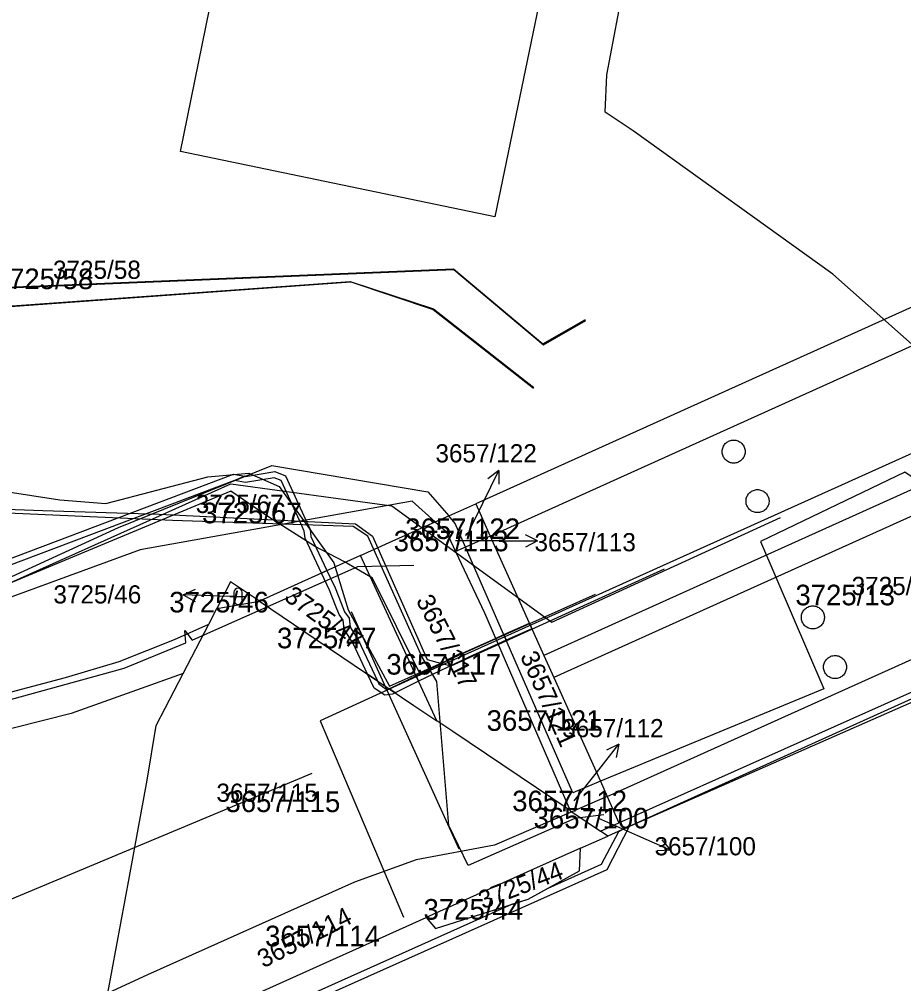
# Model space of a CAD drawing. Extents: x -755751 to -744370, y -967072 to -958435.
# Drawn here: x -747549.3 to -747476.3, y -965487.1 to -965407.5 of the extents above; entities that cross this region are included whole.
import ezdxf

# ---------------------------------------------------------------- set-up
doc = ezdxf.new("R2010")
doc.units = 0
for name, color, linetype in [('Vrstva 1', 7, 'Continuous'), ('Vrstva 13', 7, 'Continuous'), ('Vrstva 15', 7, 'Continuous'), ('Vrstva 19', 7, 'Continuous'), ('Vrstva 2', 7, 'Continuous'), ('Vrstva 27', 7, 'Continuous'), ('Vrstva 29', 7, 'Continuous'), ('Vrstva 3', 7, 'Continuous'), ('Vrstva 34', 7, 'Continuous'), ('Vrstva 4', 7, 'Continuous'), ('Vrstva 42', 7, 'Continuous'), ('Vrstva 50', 7, 'Continuous'), ('Vrstva 7', 7, 'Continuous')]:
    doc.layers.add(name, color=color, linetype=linetype)

# ---------------------------------------------------------------- blocks, each defined once
blk = doc.blocks.new('3.16')
at = {"layer": 'Vrstva 3'}
for p, q in [((-0.5, 1.5), (-0.5, 0.5)), ((0.5, 0.5), (0.5, 1.5)), ((-1, 1), (1, 1))]:
    blk.add_line(p, q, dxfattribs=at)
for centre, start, end in [((0, 1.5), 0, 180), ((0, 0.5), 180, 359.9879)]:
    blk.add_arc(centre, 0.5, start, end, dxfattribs=at)
blk = doc.blocks.new('1029')
at = {"layer": 'Vrstva 7'}
for p, q in [((0, 3.001), (-0.5, 2.001)), ((0, 0.001), (0, 3.001)), ((0, 3.001), (0.5, 2.001))]:
    blk.add_line(p, q, dxfattribs=at)

msp = doc.modelspace()

# ---------------------------------------------------------------- linework, layer by layer
at = {"layer": 'Vrstva 1'}
for points in [[(-747482.11, -965428.52), (-747498.57, -965416.67), (-747500.89, -965415.14), (-747500.76, -965412.07), (-747498.64, -965400.87), (-747497.91, -965397.47), (-747491.54, -965365.61)], [(-747515.58, -965374.36), (-747495.43, -965378.46), (-747499.22, -965397.48), (-747504.33, -965396.4), (-747510, -965423.78), (-747535.94, -965418.4), (-747528.12, -965380)], [(-747535.72, -965461.47), (-747544.97, -965464.78), (-747552.06, -965466.58), (-747557.41, -965467.93), (-747570.85, -965468.57), (-747576.8, -965466.39), (-747584.19, -965460.81), (-747590.28, -965454.09), (-747593.79, -965446.21), (-747591.87, -965435.14), (-747589.23, -965430.7), (-747582.87, -965419.99), (-747581.5, -965418.47)], [(-747580, -965419.59), (-747579.64, -965419.86), (-747579.97, -965420.31), (-747582.75, -965424), (-747585.24, -965428.02), (-747587.54, -965432.15), (-747589.3, -965436.39), (-747589.76, -965440.88), (-747589.81, -965445.38), (-747589.41, -965449.06), (-747587.94, -965452.68), (-747586.06, -965455.45), (-747583.81, -965457.96), (-747577.96, -965462.52), (-747576.52, -965463.62), (-747574.14, -965464.88), (-747566.55, -965466.47), (-747558.03, -965465.18), (-747550.3, -965463.11), (-747545.44, -965461.81), (-747541.01, -965460.48), (-747536.44, -965458.67), (-747533.62, -965457.4)], [(-747451.48, -965462.06), (-747460.72, -965447.46), (-747482.11, -965428.52)], [(-747586.52, -965445.94), (-747577.6, -965453.91), (-747568.95, -965457.58), (-747564.2, -965458.4), (-747557.69, -965457.04), (-747541.07, -965449.42), (-747528.42, -965444.3), (-747515.53, -965446.47), (-747513.81, -965448.46)], [(-747460.17, -965455.76), (-747476.17, -965444.87), (-747488.08, -965450.59), (-747482.84, -965462.75), (-747501.29, -965470.38)], [(-747514.93, -965448.96), (-747516.83, -965447.25), (-747539.29, -965451.27), (-747559.37, -965458.63), (-747571.81, -965459.73), (-747579.05, -965455.54), (-747586.6, -965447.97), (-747586.52, -965445.94)], [(-747513.81, -965448.46), (-747511.58, -965447.46), (-747510.38, -965450.13)], [(-747514.93, -965448.96), (-747513.81, -965448.46)], [(-747513.27, -965449.09), (-747513.81, -965448.46)], [(-747521.08, -965451.74), (-747519.02, -965450.81), (-747514.93, -965448.96)], [(-747514.93, -965448.96), (-747514.03, -965449.77), (-747513.24, -965451.42)], [(-747512.41, -965451.05), (-747513.27, -965449.09)], [(-747510.38, -965450.13), (-747512.41, -965451.05)], [(-747510.38, -965450.13), (-747505.95, -965460), (-747505.13, -965461.82), (-747501.29, -965470.38)], [(-747512.41, -965451.05), (-747513.24, -965451.42)], [(-747513.24, -965451.42), (-747510.85, -965456.46), (-747503.79, -965472.8)], [(-747501.29, -965470.38), (-747503.56, -965471.32), (-747512.41, -965451.05)], [(-747521.08, -965451.74), (-747529.44, -965455.51)], [(-747514.78, -965465.39), (-747521.08, -965451.74)], [(-747529.44, -965455.51), (-747531.82, -965453.91), (-747532.96, -965456.12)], [(-747532.96, -965456.12), (-747529.44, -965455.51)], [(-747529.44, -965455.51), (-747526.61, -965457.42), (-747516.68, -965464.11), (-747514.78, -965465.39)], [(-747533.62, -965457.4), (-747532.96, -965456.12)], [(-747499.76, -965473.81), (-747472.43, -965461.59), (-747460.17, -965455.76)], [(-747535.72, -965461.47), (-747533.62, -965457.4)], [(-747541.94, -965487.88), (-747540.17, -965478.24), (-747539.45, -965474.32), (-747538.71, -965470.28), (-747537.95, -965465.78), (-747535.72, -965461.47)], [(-747457.39, -965468.38), (-747458.96, -965464.73), (-747459.51, -965463.44), (-747467.73, -965467.11), (-747470.15, -965461.48), (-747499.51, -965474.39), (-747500.68, -965474.9)], [(-747503.79, -965472.8), (-747513.46, -965466.28), (-747514.78, -965465.39)], [(-747501.29, -965470.38), (-747500.73, -965471.63)], [(-747500.73, -965471.63), (-747503.65, -965472.89)], [(-747500.73, -965471.63), (-747499.76, -965473.81)], [(-747503.65, -965472.89), (-747510.03, -965475.64), (-747516.5, -965476.86), (-747521.59, -965478.71), (-747538.66, -965486.35), (-747541.94, -965487.88)], [(-747503.79, -965472.8), (-747503.65, -965472.89)], [(-747503.65, -965472.89), (-747501.28, -965474.49)], [(-747501.28, -965474.49), (-747499.76, -965473.81)], [(-747500.68, -965474.9), (-747501.28, -965474.49)], [(-747502.94, -965475.89), (-747500.68, -965474.9)], [(-747502.94, -965475.89), (-747506.81, -965477.62), (-747515.67, -965481.61)], [(-747515.67, -965481.61), (-747514.91, -965482.52), (-747507.25, -965480.11), (-747503.02, -965477.76), (-747502.94, -965475.89)], [(-747543.06, -965493.96), (-747542.57, -965493.74), (-747515.67, -965481.61)]]:
    msp.add_lwpolyline(points, dxfattribs=at)
at = {"layer": 'Vrstva 13'}
for points in [[(-747802.198, -965515.036), (-747753.798, -965528.236), (-747728.698, -965520.736), (-747703.398, -965524.036), (-747698.598, -965523.836), (-747694.498, -965522.836), (-747688.598, -965519.036), (-747676.398, -965512.636), (-747597.298, -965443.536), (-747592.598, -965439.736), (-747574.398, -965430.636), (-747513.398, -965428.136), (-747505.998, -965434.336), (-747502.498, -965432.336)], [(-747753.698, -965529.636), (-747728.498, -965522.036), (-747703.398, -965525.436), (-747698.698, -965525.236), (-747694.198, -965524.336), (-747687.498, -965520.936), (-747674.698, -965513.836), (-747594.998, -965446.036), (-747590.798, -965442.736), (-747574.298, -965432.936), (-747521.898, -965429.136), (-747515.098, -965431.436), (-747506.798, -965437.936)]]:
    msp.add_lwpolyline(points, dxfattribs=at)
for points in [[(-747579.39, -965452.31), (-747580.07, -965451.7), (-747570.14, -965453.2), (-747563.49, -965454.17), (-747555.67, -965454.12), (-747531.58, -965445.02), (-747530.65, -965445.2), (-747531.5, -965445.55), (-747555.57, -965454.62), (-747563.53, -965454.67), (-747570.22, -965453.7)], [(-747530.59, -965445.72), (-747531.5, -965445.55), (-747530.65, -965445.2), (-747530.59, -965445.22), (-747528.15, -965444.81), (-747527.27, -965445.17), (-747525.6, -965448.82), (-747525.25, -965449.6), (-747525.19, -965450.18), (-747523.86, -965452.99), (-747524.31, -965453.2), (-747525.67, -965450.32), (-747525.73, -965449.74), (-747526.11, -965448.91), (-747527.65, -965445.55), (-747528.21, -965445.33)], [(-747524.31, -965453.2), (-747523.86, -965452.99), (-747523.19, -965454.4), (-747522.68, -965455.66), (-747522.4, -965456.38), (-747522.03, -965456.91), (-747521.95, -965457.66), (-747521.26, -965458.75), (-747519.7, -965462.08), (-747520.51, -965461.53), (-747521.7, -965458.99), (-747522.43, -965457.82), (-747522.51, -965457.09), (-747522.84, -965456.62), (-747523.14, -965455.87), (-747523.65, -965454.6)], [(-747509.06, -965458.73), (-747509.26, -965458.27), (-747507.15, -965457.32), (-747506.95, -965457.78)], [(-747512.15, -965460.13), (-747516.29, -965462.12), (-747516.5, -965461.67), (-747512.37, -965459.67), (-747509.94, -965458.58), (-747509.26, -965458.27), (-747509.06, -965458.73), (-747509.74, -965459.04)], [(-747520.51, -965461.53), (-747519.7, -965462.08), (-747519.57, -965462.34), (-747518.97, -965462.76), (-747518.74, -965462.72), (-747518.23, -965463.07), (-747518.46, -965463.18), (-747519.09, -965463.28), (-747519.97, -965462.68)], [(-747518.74, -965462.72), (-747518.62, -965462.7), (-747517.07, -965461.95), (-747516.5, -965461.67), (-747516.29, -965462.12), (-747516.85, -965462.39), (-747518.23, -965463.07)], [(-747538.07, -965495.72), (-747538.49, -965495.3), (-747535.92, -965492.76), (-747508.6, -965480.53), (-747507.25, -965480.11), (-747505.59, -965479.19), (-747501.19, -965477.22), (-747499.78, -965474.51), (-747499.51, -965474.39), (-747498.9, -965474.12), (-747500.75, -965477.68), (-747535.58, -965493.26)]]:
    msp.add_lwpolyline(points, close=True, dxfattribs=at)
at = {"layer": 'Vrstva 15'}
for points in [[(-747612.098, -965396.136), (-747604.698, -965403.136), (-747602.998, -965409.136), (-747605.598, -965414.436), (-747603.898, -965420.236), (-747604.698, -965425.436), (-747603.598, -965430.536), (-747603.098, -965435.836), (-747603.498, -965439.436), (-747603.398, -965443.136), (-747601.498, -965444.336), (-747591.098, -965444.936), (-747567.098, -965461.636), (-747531.798, -965445.836), (-747518.498, -965447.636), (-747505.298, -965457.236), (-747486.413, -965448.596)], [(-747525.098, -965469.736), (-747553.098, -965481.436), (-747559.098, -965461.936), (-747569.698, -965462.836), (-747580.898, -965457.536), (-747583.598, -965451.036), (-747584.398, -965451.336)]]:
    msp.add_lwpolyline(points, dxfattribs=at)
at = {"layer": 'Vrstva 19'}
msp.add_lwpolyline([(-747622.098, -965456.336), (-747609.098, -965447.336), (-747605.698, -965444.736), (-747600.898, -965444.636), (-747593.498, -965447.236), (-747590.198, -965445.436), (-747577.898, -965443.836), (-747558.198, -965445.236), (-747545.898, -965447.136), (-747542.098, -965447.436), (-747533.698, -965445.236), (-747530.298, -965444.936), (-747527.798, -965446.036), (-747523.298, -965452.336), (-747522.098, -965456.236), (-747518.698, -965462.536), (-747501.698, -965454.936)], dxfattribs=at)
at = {"layer": 'Vrstva 27'}
for points in [[(-747500.998, -965473.136), (-747503.398, -965473.436), (-747512.198, -965477.336), (-747513.798, -965474.036), (-747514.798, -965462.136), (-747515.998, -965460.136), (-747520.498, -965450.136), (-747521.698, -965449.336), (-747536.598, -965448.836), (-747552.698, -965448.136), (-747571.898, -965447.536), (-747582.298, -965447.036), (-747582.398, -965445.036), (-747581.198, -965442.336), (-747579.798, -965434.836), (-747577.398, -965422.236), (-747573.398, -965416.136), (-747570.998, -965413.036), (-747554.898, -965397.536), (-747547.898, -965391.236), (-747546.598, -965390.436), (-747544.998, -965390.436), (-747542.098, -965392.936)], [(-747624.398, -965476.336), (-747617.398, -965465.736), (-747615.598, -965462.336), (-747611.998, -965453.036), (-747611.398, -965451.236), (-747610.598, -965446.236), (-747609.998, -965444.436), (-747608.398, -965443.736), (-747595.898, -965445.336), (-747583.898, -965446.736), (-747581.898, -965446.636), (-747569.298, -965447.236), (-747547.298, -965448.036), (-747537.698, -965448.336), (-747521.498, -965449.136), (-747520.098, -965450.136), (-747515.598, -965460.336), (-747514.498, -965460.636), (-747513.598, -965460.836), (-747495.998, -965452.836)]]:
    msp.add_lwpolyline(points, dxfattribs=at)
at = {"layer": 'Vrstva 29'}
msp.add_lwpolyline([(-747584.998, -965451.036), (-747585.298, -965451.136), (-747584.798, -965452.336), (-747583.898, -965451.936), (-747581.398, -965457.936), (-747569.798, -965463.536), (-747559.498, -965462.536), (-747558.498, -965465.836), (-747555.898, -965465.236), (-747540.598, -965461.036), (-747535.498, -965458.936), (-747535.598, -965457.936), (-747534.998, -965458.736), (-747521.298, -965452.636), (-747516.698, -965452.536)], dxfattribs=at)
at = {"layer": 'Vrstva 34'}
for points in [[(-747594.598, -965443.094), (-747592.612, -965439.654), (-747574.397, -965430.592), (-747513.412, -965428.072), (-747506.032, -965434.275), (-747502.522, -965432.265)], [(-747594.598, -965443.094), (-747590.825, -965442.744), (-747574.322, -965432.882), (-747521.941, -965429.117), (-747515.074, -965431.377), (-747506.77, -965437.857)]]:
    msp.add_lwpolyline(points, dxfattribs=at)
at = {"layer": 'Vrstva 4'}
for points in [[(-747425.95, -965408.84), (-747511.58, -965447.46)], [(-747510.38, -965450.13), (-747424.76, -965411.47)], [(-747420.28, -965421.37), (-747505.95, -965460)], [(-747419.46, -965423.17), (-747505.13, -965461.82)], [(-747500.73, -965471.63), (-747414.99, -965433.04)], [(-747413.8, -965435.67), (-747499.51, -965474.39)]]:
    msp.add_lwpolyline(points, dxfattribs=at)
for points in [[(-747490.29, -965442.21), (-747490.205, -965442.214), (-747490.12, -965442.225), (-747490.037, -965442.244), (-747489.956, -965442.271), (-747489.878, -965442.304), (-747489.803, -965442.344), (-747489.732, -965442.391), (-747489.665, -965442.445), (-747489.603, -965442.503), (-747489.547, -965442.568), (-747489.497, -965442.637), (-747489.453, -965442.71), (-747489.416, -965442.787), (-747489.386, -965442.866), (-747489.364, -965442.949), (-747489.349, -965443.032), (-747489.341, -965443.117), (-747489.341, -965443.203), (-747489.349, -965443.288), (-747489.364, -965443.371), (-747489.386, -965443.454), (-747489.416, -965443.533), (-747489.453, -965443.61), (-747489.497, -965443.683), (-747489.547, -965443.752), (-747489.603, -965443.817), (-747489.665, -965443.875), (-747489.732, -965443.929), (-747489.803, -965443.976), (-747489.878, -965444.016), (-747489.956, -965444.049), (-747490.037, -965444.076), (-747490.12, -965444.095), (-747490.205, -965444.106), (-747490.29, -965444.11), (-747490.375, -965444.106), (-747490.46, -965444.095), (-747490.543, -965444.076), (-747490.624, -965444.049), (-747490.702, -965444.016), (-747490.777, -965443.976), (-747490.848, -965443.929), (-747490.915, -965443.875), (-747490.977, -965443.817), (-747491.033, -965443.752), (-747491.083, -965443.683), (-747491.127, -965443.61), (-747491.164, -965443.533), (-747491.194, -965443.454), (-747491.216, -965443.371), (-747491.231, -965443.288), (-747491.239, -965443.203), (-747491.239, -965443.117), (-747491.231, -965443.032), (-747491.216, -965442.949), (-747491.194, -965442.866), (-747491.164, -965442.787), (-747491.127, -965442.71), (-747491.083, -965442.637), (-747491.033, -965442.568), (-747490.977, -965442.503), (-747490.915, -965442.445), (-747490.848, -965442.391), (-747490.777, -965442.344), (-747490.702, -965442.304), (-747490.624, -965442.271), (-747490.543, -965442.244), (-747490.46, -965442.225), (-747490.375, -965442.214)], [(-747488.32, -965446.3), (-747488.235, -965446.304), (-747488.15, -965446.315), (-747488.067, -965446.334), (-747487.986, -965446.361), (-747487.908, -965446.394), (-747487.833, -965446.434), (-747487.762, -965446.481), (-747487.695, -965446.535), (-747487.633, -965446.593), (-747487.577, -965446.658), (-747487.527, -965446.727), (-747487.483, -965446.8), (-747487.446, -965446.877), (-747487.416, -965446.956), (-747487.394, -965447.039), (-747487.379, -965447.122), (-747487.371, -965447.207), (-747487.371, -965447.293), (-747487.379, -965447.378), (-747487.394, -965447.461), (-747487.416, -965447.544), (-747487.446, -965447.623), (-747487.483, -965447.7), (-747487.527, -965447.773), (-747487.577, -965447.842), (-747487.633, -965447.907), (-747487.695, -965447.965), (-747487.762, -965448.019), (-747487.833, -965448.066), (-747487.908, -965448.106), (-747487.986, -965448.139), (-747488.067, -965448.166), (-747488.15, -965448.185), (-747488.235, -965448.196), (-747488.32, -965448.2), (-747488.405, -965448.196), (-747488.49, -965448.185), (-747488.573, -965448.166), (-747488.654, -965448.139), (-747488.732, -965448.106), (-747488.807, -965448.066), (-747488.878, -965448.019), (-747488.945, -965447.965), (-747489.007, -965447.907), (-747489.063, -965447.842), (-747489.113, -965447.773), (-747489.157, -965447.7), (-747489.194, -965447.623), (-747489.224, -965447.544), (-747489.246, -965447.461), (-747489.261, -965447.378), (-747489.269, -965447.293), (-747489.269, -965447.207), (-747489.261, -965447.122), (-747489.246, -965447.039), (-747489.224, -965446.956), (-747489.194, -965446.877), (-747489.157, -965446.8), (-747489.113, -965446.727), (-747489.063, -965446.658), (-747489.007, -965446.593), (-747488.945, -965446.535), (-747488.878, -965446.481), (-747488.807, -965446.434), (-747488.732, -965446.394), (-747488.654, -965446.361), (-747488.573, -965446.334), (-747488.49, -965446.315), (-747488.405, -965446.304)], [(-747483.75, -965455.9), (-747483.665, -965455.904), (-747483.58, -965455.915), (-747483.497, -965455.934), (-747483.416, -965455.961), (-747483.338, -965455.994), (-747483.263, -965456.034), (-747483.192, -965456.081), (-747483.125, -965456.135), (-747483.063, -965456.193), (-747483.007, -965456.258), (-747482.957, -965456.327), (-747482.913, -965456.4), (-747482.876, -965456.477), (-747482.846, -965456.556), (-747482.824, -965456.639), (-747482.809, -965456.722), (-747482.801, -965456.807), (-747482.801, -965456.893), (-747482.809, -965456.978), (-747482.824, -965457.061), (-747482.846, -965457.144), (-747482.876, -965457.223), (-747482.913, -965457.3), (-747482.957, -965457.373), (-747483.007, -965457.442), (-747483.063, -965457.507), (-747483.125, -965457.565), (-747483.192, -965457.619), (-747483.263, -965457.666), (-747483.338, -965457.706), (-747483.416, -965457.739), (-747483.497, -965457.766), (-747483.58, -965457.785), (-747483.665, -965457.796), (-747483.75, -965457.8), (-747483.835, -965457.796), (-747483.92, -965457.785), (-747484.003, -965457.766), (-747484.084, -965457.739), (-747484.162, -965457.706), (-747484.237, -965457.666), (-747484.308, -965457.619), (-747484.375, -965457.565), (-747484.437, -965457.507), (-747484.493, -965457.442), (-747484.543, -965457.373), (-747484.587, -965457.3), (-747484.624, -965457.223), (-747484.654, -965457.144), (-747484.676, -965457.061), (-747484.691, -965456.978), (-747484.699, -965456.893), (-747484.699, -965456.807), (-747484.691, -965456.722), (-747484.676, -965456.639), (-747484.654, -965456.556), (-747484.624, -965456.477), (-747484.587, -965456.4), (-747484.543, -965456.327), (-747484.493, -965456.258), (-747484.437, -965456.193), (-747484.375, -965456.135), (-747484.308, -965456.081), (-747484.237, -965456.034), (-747484.162, -965455.994), (-747484.084, -965455.961), (-747484.003, -965455.934), (-747483.92, -965455.915), (-747483.835, -965455.904)], [(-747481.92, -965460), (-747481.835, -965460.004), (-747481.75, -965460.015), (-747481.667, -965460.034), (-747481.586, -965460.061), (-747481.508, -965460.094), (-747481.433, -965460.134), (-747481.362, -965460.181), (-747481.295, -965460.235), (-747481.233, -965460.293), (-747481.177, -965460.358), (-747481.127, -965460.427), (-747481.083, -965460.5), (-747481.046, -965460.577), (-747481.016, -965460.656), (-747480.994, -965460.739), (-747480.979, -965460.822), (-747480.971, -965460.907), (-747480.971, -965460.993), (-747480.979, -965461.078), (-747480.994, -965461.161), (-747481.016, -965461.244), (-747481.046, -965461.323), (-747481.083, -965461.4), (-747481.127, -965461.473), (-747481.177, -965461.542), (-747481.233, -965461.607), (-747481.295, -965461.665), (-747481.362, -965461.719), (-747481.433, -965461.766), (-747481.508, -965461.806), (-747481.586, -965461.839), (-747481.667, -965461.866), (-747481.75, -965461.885), (-747481.835, -965461.896), (-747481.92, -965461.9), (-747482.005, -965461.896), (-747482.09, -965461.885), (-747482.173, -965461.866), (-747482.254, -965461.839), (-747482.332, -965461.806), (-747482.407, -965461.766), (-747482.478, -965461.719), (-747482.545, -965461.665), (-747482.607, -965461.607), (-747482.663, -965461.542), (-747482.713, -965461.473), (-747482.757, -965461.4), (-747482.794, -965461.323), (-747482.824, -965461.244), (-747482.846, -965461.161), (-747482.861, -965461.078), (-747482.869, -965460.993), (-747482.869, -965460.907), (-747482.861, -965460.822), (-747482.846, -965460.739), (-747482.824, -965460.656), (-747482.794, -965460.577), (-747482.757, -965460.5), (-747482.713, -965460.427), (-747482.663, -965460.358), (-747482.607, -965460.293), (-747482.545, -965460.235), (-747482.478, -965460.181), (-747482.407, -965460.134), (-747482.332, -965460.094), (-747482.254, -965460.061), (-747482.173, -965460.034), (-747482.09, -965460.015), (-747482.005, -965460.004)]]:
    msp.add_lwpolyline(points, close=True, dxfattribs=at)
at = {"layer": 'Vrstva 42'}
for p, q in [((-747355.776, -965389.319), (-747516.15, -965461.6)), ((-747516.15, -965461.6), (-747520.1, -965453.6)), ((-747521.85, -965456.35), (-747512.98, -965475.96))]:
    msp.add_line(p, q, dxfattribs=at)
for points in [[(-747520.1, -965453.6), (-747522.41, -965452.26), (-747524.89, -965450.98), (-747528.74, -965448.52), (-747531.79, -965446.42), (-747557.62, -965457.19), (-747564.28, -965459.3), (-747586.69, -965439.02), (-747589.47, -965437.11), (-747599.42, -965434.09), (-747600.53, -965433.78), (-747603.53, -965432), (-747603.83, -965428.99), (-747604.99, -965426.66), (-747605.76, -965421.9), (-747604.64, -965418.86), (-747605.1, -965416.14), (-747605.16, -965412.51), (-747607.12, -965409.68), (-747611.14, -965403.88), (-747613.25, -965401.8), (-747617.03, -965390.8), (-747617.38, -965388.65), (-747620.52, -965383.375)], [(-747516.15, -965461.6), (-747524.43, -965465.39), (-747517.53, -965481.6)]]:
    msp.add_lwpolyline(points, dxfattribs=at)
at = {"layer": 'Vrstva 7'}
for points in [[(-747512.04, -965449.53), (-747511, -965447.42)], [(-747509.48, -965450.54), (-747513.24, -965450.54)], [(-747531.57, -965455.13), (-747532.73, -965455.1)], [(-747503.46, -965472), (-747501.61, -965469.68)], [(-747501.44, -965473.42), (-747498.22, -965474.84)]]:
    msp.add_lwpolyline(points, dxfattribs=at)

# ---------------------------------------------------------------- block references
at = {"layer": 'Vrstva 3', "xscale": 0.67, "yscale": 0.67}
msp.add_blockref('3.16', (-747531.2, -965455.78), dxfattribs=at)
at = {"layer": 'Vrstva 7'}
for p, rotation in [((-747511, -965447.42), -25.99999999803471), ((-747509.48, -965450.54), -90), ((-747532.73, -965455.1), 88.0000000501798), ((-747501.61, -965469.68), -38.00000002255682), ((-747498.22, -965474.84), -114.00000002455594)]:
    msp.add_blockref('1029', p, dxfattribs=dict(at, rotation=rotation))

# ---------------------------------------------------------------- texts
at = {"layer": 'Vrstva 2'}
for s, p in [('3725/58', (-747546.47, -965428.9)), ('3657/122', (-747514.904, -965444.05)), ('3725/67', (-747534.687, -965448.23)), ('3657/113', (-747506.727, -965451.39)), ('3725/13', (-747480.55, -965455)), ('3725/46', (-747546.437, -965455.7)), ('3657/112', (-747504.439, -965466.74)), ('3657/115', (-747532.982, -965472.07)), ('3657/100', (-747496.818, -965476.49))]:
    msp.add_text(s, height=1.5, dxfattribs=at).set_placement(p)
for s, rotation, p in [('3725/47', 324, (-747527.484, -965455.357)), ('3657/117', 297, (-747516.542, -965455.437)), ('3657/121', 294, (-747507.94, -965460.036)), ('3725/44', 21, (-747510.99, -965480.95)), ('3657/114', 27, (-747529.111, -965485.826))]:
    msp.add_text(s, height=1.5, rotation=rotation, dxfattribs=at).set_placement(p)
at = {"layer": 'Vrstva 50'}
for s, p in [('3725/58', (-747551.365, -965429.75)), ('3725/67', (-747534.167, -965449.08)), ('3657/122', (-747517.402, -965450.38)), ('3657/113', (-747518.348, -965451.39)), ('3725/13', (-747485.191, -965455.85)), ('3725/46', (-747536.875, -965456.44)), ('3725/47', (-747527.985, -965459.4)), ('3657/117', (-747518.958, -965461.57)), ('3657/121', (-747510.678, -965466.21)), ('3657/115', (-747532.238, -965472.92)), ('3657/112', (-747508.568, -965472.85)), ('3657/100', (-747506.802, -965474.27)), ('3725/44', (-747515.885, -965481.8)), ('3657/114', (-747528.968, -965484))]:
    msp.add_text(s, height=1.7, dxfattribs=at).set_placement(p)

doc.saveas('drawing.dxf')
